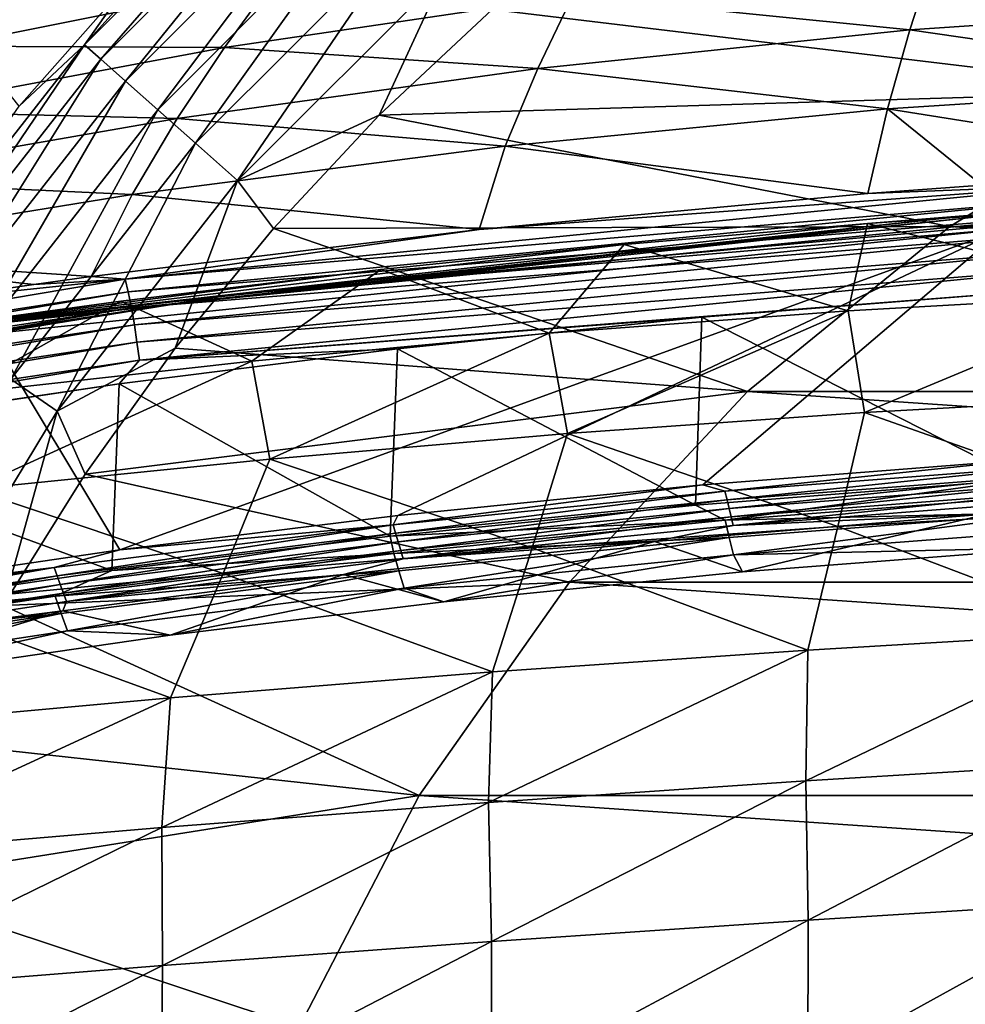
# Model space of a CAD drawing. Header units: metres. Extents: x -90 to 304, y -90 to 74.
# Tile 425 of 570: x 232.56 to 236.02, y 35.17 to 38.78. Entities that reach past the tile are written whole.
import ezdxf

# ---------------------------------------------------------------- set-up
doc = ezdxf.new("R2010")
doc.units = ezdxf.units.M
doc.layers.add('solid_21662050_350', color=7, linetype='CONTINUOUS')

msp = doc.modelspace()

# ---------------------------------------------------------------- linework, layer by layer
at = {"layer": 'solid_21662050_350'}
for points in [[(232.955994, 38.914768, -26.917501), (232.554535, 38.459419, -26.917501), (231.39212, 39.925911, 8.134833)], [(233.61525, 39.506901, -27.131203), (232.793106, 38.684757, -27.131203), (233.385239, 39.344013, -26.917501)], [(232.852936, 38.631741, -27.332626), (232.793106, 38.684757, -27.131203), (233.61525, 39.506901, -27.131203)], [(233.668259, 39.447056, -27.332626), (232.852936, 38.631741, -27.332626), (233.61525, 39.506901, -27.131203)], [(232.943863, 38.551193, -27.512096), (232.852936, 38.631741, -27.332626), (233.668259, 39.447056, -27.332626)], [(233.74881, 39.35614, -27.512096), (232.943863, 38.551193, -27.512096), (233.668259, 39.447056, -27.332626)], [(233.061584, 38.446899, -27.661184), (232.943863, 38.551193, -27.512096), (233.74881, 39.35614, -27.512096)], [(233.853104, 39.238415, -27.661184), (233.061584, 38.446899, -27.661184), (233.74881, 39.35614, -27.512096)], [(232.793106, 38.684757, -27.131203), (232.955994, 38.914768, -26.917501), (233.385239, 39.344013, -26.917501)], [(233.200577, 38.323757, -27.77289), (233.061584, 38.446899, -27.661184), (233.853104, 39.238415, -27.661184)], [(233.976242, 39.099415, -27.77289), (233.200577, 38.323757, -27.77289), (233.853104, 39.238415, -27.661184)], [(233.35434, 38.187546, -27.841965), (233.200577, 38.323757, -27.77289), (233.976242, 39.099415, -27.77289)], [(234.112457, 38.945667, -27.841965), (233.35434, 38.187546, -27.841965), (233.976242, 39.099415, -27.77289)], [(235.816589, 38.738594, 122.189278), (235.904938, 39.00972, 120.107948), (234.581528, 38.86401, 120.202065)], [(237.228409, 38.834106, 122.142387), (235.904938, 39.00972, 120.107948), (235.816589, 38.738594, 122.189278)], [(234.112457, 38.945667, -27.841965), (233.873032, 38.426273, -27.865166), (233.35434, 38.187546, -27.841965)], [(234.112457, 38.945667, -27.841965), (234.286865, 38.813923, -27.865166), (233.873032, 38.426273, -27.865166)], [(233.484543, 38.920082, 118.286003), (232.514038, 38.907093, 116.443947), (232.286835, 38.679718, 118.468307)], [(233.306641, 38.674736, 120.324333), (233.484543, 38.920082, 118.286003), (232.286835, 38.679718, 118.468307)], [(232.793106, 38.684757, -27.131203), (232.554535, 38.459419, -26.917501), (232.955994, 38.914768, -26.917501)], [(234.581528, 38.86401, 120.202065), (233.484543, 38.920082, 118.286003), (233.306641, 38.674736, 120.324333)], [(234.286865, 38.813923, -27.865166), (237.655853, 38.895832, -27.865166), (236.779526, 38.515182, -27.865166)], [(234.454163, 38.597618, 122.277481), (234.581528, 38.86401, 120.202065), (233.306641, 38.674736, 120.324333)], [(235.816589, 38.738594, 122.189278), (234.581528, 38.86401, 120.202065), (234.454163, 38.597618, 122.277481)], [(237.175003, 38.543179, 124.267921), (237.228409, 38.834106, 122.142387), (235.816589, 38.738594, 122.189278)], [(233.873032, 38.426273, -27.865166), (234.286865, 38.813923, -27.865166), (236.779526, 38.515182, -27.865166)], [(235.734711, 38.44981, 124.315437), (235.816589, 38.738594, 122.189278), (234.454163, 38.597618, 122.277481)], [(237.175003, 38.543179, 124.267921), (235.816589, 38.738594, 122.189278), (235.734711, 38.44981, 124.315437)], [(233.306641, 38.674736, 120.324333), (232.286835, 38.679718, 118.468307), (232.059738, 38.441509, 120.494896)], [(233.13356, 38.414688, 122.389137), (233.306641, 38.674736, 120.324333), (232.059738, 38.441509, 120.494896)], [(232.793106, 38.684757, -27.131203), (232.07605, 37.769508, -27.131203), (232.554535, 38.459419, -26.917501)], [(232.141846, 37.724091, -27.332626), (232.07605, 37.769508, -27.131203), (232.793106, 38.684757, -27.131203)], [(232.852936, 38.631741, -27.332626), (232.141846, 37.724091, -27.332626), (232.793106, 38.684757, -27.131203)], [(234.454163, 38.597618, 122.277481), (233.306641, 38.674736, 120.324333), (233.13356, 38.414688, 122.389137)], [(232.241806, 37.65509, -27.512096), (232.141846, 37.724091, -27.332626), (232.852936, 38.631741, -27.332626)], [(232.943863, 38.551193, -27.512096), (232.241806, 37.65509, -27.512096), (232.852936, 38.631741, -27.332626)], [(234.334534, 38.312992, 124.398758), (234.454163, 38.597618, 122.277481), (233.13356, 38.414688, 122.389137)], [(235.734711, 38.44981, 124.315437), (234.454163, 38.597618, 122.277481), (234.334534, 38.312992, 124.398758)], [(232.371246, 37.56575, -27.661184), (232.241806, 37.65509, -27.512096), (232.943863, 38.551193, -27.512096)], [(233.061584, 38.446899, -27.661184), (232.371246, 37.56575, -27.661184), (232.943863, 38.551193, -27.512096)], [(237.175003, 38.543179, 124.267921), (235.734711, 38.44981, 124.315437), (237.108749, 38.231483, 126.44651)], [(233.873032, 38.426273, -27.865166), (236.779526, 38.515182, -27.865166), (235.963242, 38.018791, -27.865166)], [(235.963242, 38.018791, -91.865166), (236.779526, 38.515182, -91.865166), (244.036758, 38.018791, -91.865166)], [(236.779526, 38.515182, -27.865166), (236.779526, 38.515182, -91.865166), (235.963242, 38.018791, -91.865166)], [(235.963242, 38.018791, -27.865166), (236.779526, 38.515182, -27.865166), (235.963242, 38.018791, -91.865166)], [(233.13356, 38.414688, 122.389137), (232.059738, 38.441509, 120.494896), (231.835434, 38.188656, 122.546486)], [(232.524078, 37.460258, -27.77289), (232.371246, 37.56575, -27.661184), (233.061584, 38.446899, -27.661184)], [(233.200577, 38.323757, -27.77289), (232.524078, 37.460258, -27.77289), (233.061584, 38.446899, -27.661184)], [(233.35434, 38.187546, -27.841965), (233.873032, 38.426273, -27.865166), (233.485458, 38.012424, -27.865166)], [(233.485458, 38.012424, -27.865166), (233.873032, 38.426273, -27.865166), (235.963242, 38.018791, -27.865166)], [(235.734711, 38.44981, 124.315437), (234.334534, 38.312992, 124.398758), (235.66246, 38.140133, 126.496895)], [(235.734711, 38.44981, 124.315437), (235.66246, 38.140133, 126.496895), (236.079956, 38.170742, 126.479607)], [(235.734711, 38.44981, 124.315437), (236.079956, 38.170742, 126.479607), (237.108749, 38.231483, 126.44651)], [(232.967651, 38.136101, 124.499512), (233.13356, 38.414688, 122.389137), (231.835434, 38.188656, 122.546486)], [(234.334534, 38.312992, 124.398758), (233.13356, 38.414688, 122.389137), (232.967651, 38.136101, 124.499512)], [(232.693115, 37.343575, -27.841965), (232.524078, 37.460258, -27.77289), (233.200577, 38.323757, -27.77289)], [(233.35434, 38.187546, -27.841965), (232.693115, 37.343575, -27.841965), (233.200577, 38.323757, -27.77289)], [(234.334534, 38.312992, 124.398758), (232.967651, 38.136101, 124.499512), (234.239548, 38.008797, 126.570946)], [(234.334534, 38.312992, 124.398758), (234.239548, 38.008797, 126.570946), (235.66246, 38.140133, 126.496895)], [(232.967651, 38.136101, 124.499512), (231.835434, 38.188656, 122.546486), (231.616867, 37.917053, 124.642632)], [(233.35434, 38.187546, -27.841965), (233.125763, 37.574085, -27.865166), (232.693115, 37.343575, -27.841965)], [(234.239548, 38.008797, 126.570946), (232.942062, 37.826122, 126.745117), (236.461746, 38.1712, 126.544579)], [(236.46756, 38.124435, 126.6194), (236.461746, 38.1712, 126.544579), (232.942062, 37.826122, 126.745117)], [(233.35434, 38.187546, -27.841965), (233.485458, 38.012424, -27.865166), (233.125763, 37.574085, -27.865166)], [(235.66246, 38.140133, 126.496895), (234.239548, 38.008797, 126.570946), (236.461746, 38.1712, 126.544579)], [(236.079956, 38.170742, 126.479607), (235.66246, 38.140133, 126.496895), (236.461746, 38.1712, 126.544579)], [(232.967651, 38.136101, 124.499512), (231.616867, 37.917053, 124.642632), (232.817352, 37.83572, 126.667419)], [(232.967651, 38.136101, 124.499512), (232.817352, 37.83572, 126.667419), (234.239548, 38.008797, 126.570946)], [(236.46756, 38.124435, 126.6194), (232.942062, 37.826122, 126.745117), (232.953812, 37.779629, 126.819405)], [(236.46756, 38.124435, 126.6194), (232.953812, 37.779629, 126.819405), (236.473236, 38.066452, 126.67244)], [(236.043335, 38.060753, 127.183441), (236.041351, 38.051754, 127.124641), (232.109497, 37.624977, 127.375038)], [(232.113052, 37.635162, 127.433571), (236.043335, 38.060753, 127.183441), (232.109497, 37.624977, 127.375038)], [(232.113052, 37.635162, 127.433571), (235.661713, 38.030087, 127.259109), (236.043335, 38.060753, 127.183441)], [(232.953812, 37.779629, 126.819405), (232.965439, 37.722004, 126.871864), (236.473236, 38.066452, 126.67244)], [(236.473236, 38.066452, 126.67244), (232.965439, 37.722004, 126.871864), (236.478378, 38.003536, 126.704056)], [(233.339096, 37.770481, 127.223846), (236.661636, 38.071026, 127.043663), (236.158386, 38.010071, 127.015053)], [(236.041351, 38.051754, 127.124641), (236.661636, 38.071026, 127.043663), (233.339096, 37.770481, 127.223846)], [(236.54985, 38.090714, 127.221008), (235.661713, 38.030087, 127.259109), (236.694519, 37.77317, 129.387558)], [(236.043335, 38.060753, 127.183441), (235.661713, 38.030087, 127.259109), (236.54985, 38.090714, 127.221008)], [(232.109497, 37.624977, 127.375038), (236.041351, 38.051754, 127.124641), (233.339096, 37.770481, 127.223846)], [(232.113052, 37.635162, 127.433571), (234.770248, 37.953724, 127.305519), (235.661713, 38.030087, 127.259109)], [(235.661713, 38.030087, 127.259109), (234.770248, 37.953724, 127.305519), (235.591293, 37.710556, 129.370651)], [(235.661713, 38.030087, 127.259109), (235.591293, 37.710556, 129.370651), (236.694519, 37.77317, 129.387558)], [(232.446884, 37.62595, 127.248215), (236.158386, 38.010071, 127.015053), (232.923492, 36.835781, 126.902344)], [(233.339096, 37.770481, 127.223846), (236.158386, 38.010071, 127.015053), (232.446884, 37.62595, 127.248215)], [(234.239548, 38.008797, 126.570946), (232.817352, 37.83572, 126.667419), (232.942062, 37.826122, 126.745117)], [(236.158386, 38.010071, 127.015053), (233.94136, 36.961056, 126.829903), (232.923492, 36.835781, 126.902344)], [(232.965439, 37.722004, 126.871864), (232.97612, 37.6595, 126.902908), (236.478378, 38.003536, 126.704056)], [(236.478378, 38.003536, 126.704056), (232.97612, 37.6595, 126.902908), (236.482956, 37.939686, 126.719528)], [(233.125763, 37.574085, -27.865166), (233.485458, 38.012424, -27.865166), (235.222153, 37.415871, -27.865166)], [(233.485458, 38.012424, -27.865166), (235.963242, 38.018791, -27.865166), (235.222153, 37.415871, -27.865166)], [(236.158386, 38.010071, 127.015053), (235.058197, 37.074017, 126.762741), (233.94136, 36.961056, 126.829903)], [(236.158386, 38.010071, 127.015053), (236.245178, 37.166912, 126.705719), (235.058197, 37.074017, 126.762741)], [(235.222153, 37.415871, -91.865166), (235.963242, 38.018791, -91.865166), (244.777847, 37.415871, -91.865166)], [(235.963242, 38.018791, -27.865166), (235.963242, 38.018791, -91.865166), (235.222153, 37.415871, -91.865166)], [(235.222153, 37.415871, -27.865166), (235.963242, 38.018791, -27.865166), (235.222153, 37.415871, -91.865166)], [(235.963242, 38.018791, -91.865166), (244.036758, 38.018791, -91.865166), (244.777847, 37.415871, -91.865166)], [(232.113052, 37.635162, 127.433571), (233.878876, 37.861641, 127.359947), (234.770248, 37.953724, 127.305519)], [(234.770248, 37.953724, 127.305519), (233.878876, 37.861641, 127.359947), (234.495544, 37.628422, 129.354202)], [(234.770248, 37.953724, 127.305519), (234.495544, 37.628422, 129.354202), (235.591293, 37.710556, 129.370651)], [(231.616867, 37.917053, 124.642632), (232.20108, 37.747955, 126.715904), (232.608002, 37.806759, 126.683441)], [(231.616867, 37.917053, 124.642632), (232.608002, 37.806759, 126.683441), (232.817352, 37.83572, 126.667419)], [(232.97612, 37.6595, 126.902908), (232.985733, 37.596081, 126.917824), (236.482956, 37.939686, 126.719528)], [(236.482956, 37.939686, 126.719528), (232.985733, 37.596081, 126.917824), (236.487183, 37.872719, 126.720955)], [(232.113052, 37.635162, 127.433571), (232.926819, 37.745949, 127.427147), (233.878876, 37.861641, 127.359947)], [(233.878876, 37.861641, 127.359947), (232.926819, 37.745949, 127.427147), (233.406387, 37.526798, 129.337891)], [(232.985733, 37.596081, 126.917824), (232.994705, 37.529572, 126.918709), (236.487183, 37.872719, 126.720955)], [(236.487183, 37.872719, 126.720955), (232.994705, 37.529572, 126.918709), (236.242264, 37.781403, 126.71418)], [(233.878876, 37.861641, 127.359947), (233.406387, 37.526798, 129.337891), (234.495544, 37.628422, 129.354202)], [(232.20108, 37.747955, 126.715904), (229.465012, 37.24073, 127.070618), (232.942062, 37.826122, 126.745117)], [(232.953812, 37.779629, 126.819405), (232.942062, 37.826122, 126.745117), (229.465012, 37.24073, 127.070618)], [(232.608002, 37.806759, 126.683441), (232.20108, 37.747955, 126.715904), (232.942062, 37.826122, 126.745117)], [(232.817352, 37.83572, 126.667419), (232.608002, 37.806759, 126.683441), (232.942062, 37.826122, 126.745117)], [(232.953812, 37.779629, 126.819405), (229.465012, 37.24073, 127.070618), (229.482544, 37.194668, 127.144028)], [(232.953812, 37.779629, 126.819405), (229.482544, 37.194668, 127.144028), (232.965439, 37.722004, 126.871864)], [(230.050812, 37.260044, 127.516075), (233.339096, 37.770481, 127.223846), (232.446884, 37.62595, 127.248215)], [(232.109497, 37.624977, 127.375038), (233.339096, 37.770481, 127.223846), (230.050812, 37.260044, 127.516075)], [(232.994705, 37.529572, 126.918709), (235.054932, 37.687031, 126.770447), (236.242264, 37.781403, 126.71418)], [(236.242264, 37.781403, 126.71418), (235.054932, 37.687031, 126.770447), (236.224121, 37.092655, 126.467407)], [(236.694519, 37.77317, 129.387558), (235.591293, 37.710556, 129.370651), (235.650803, 37.337955, 131.777222)], [(236.694519, 37.77317, 129.387558), (235.650803, 37.337955, 131.777222), (236.736084, 37.397835, 131.789536)], [(232.113052, 37.635162, 127.433571), (232.221802, 37.648903, 127.482895), (232.926819, 37.745949, 127.427147)], [(232.926819, 37.745949, 127.427147), (232.221802, 37.648903, 127.482895), (232.322052, 37.405811, 129.320999)], [(232.926819, 37.745949, 127.427147), (232.322052, 37.405811, 129.320999), (233.406387, 37.526798, 129.337891)], [(229.482544, 37.194668, 127.144028), (229.499817, 37.137615, 127.195549), (232.965439, 37.722004, 126.871864)], [(232.965439, 37.722004, 126.871864), (229.499817, 37.137615, 127.195549), (232.97612, 37.6595, 126.902908)], [(235.591293, 37.710556, 129.370651), (234.495544, 37.628422, 129.354202), (234.562775, 37.26136, 131.758789)], [(235.591293, 37.710556, 129.370651), (234.562775, 37.26136, 131.758789), (235.650803, 37.337955, 131.777222)], [(232.994705, 37.529572, 126.918709), (233.940002, 37.571808, 126.836288), (235.054932, 37.687031, 126.770447)], [(235.054932, 37.687031, 126.770447), (233.940002, 37.571808, 126.836288), (235.031433, 36.999329, 126.524895)], [(235.054932, 37.687031, 126.770447), (235.031433, 36.999329, 126.524895), (236.224121, 37.092655, 126.467407)], [(229.499817, 37.137615, 127.195549), (229.515656, 37.075756, 127.225662), (232.97612, 37.6595, 126.902908)], [(232.97612, 37.6595, 126.902908), (229.515656, 37.075756, 127.225662), (232.985733, 37.596081, 126.917824)], [(232.446884, 37.62595, 127.248215), (232.923492, 36.835781, 126.902344), (231.585403, 36.639923, 127.014511)], [(234.495544, 37.628422, 129.354202), (233.406387, 37.526798, 129.337891), (233.472092, 37.167904, 131.734314)], [(234.495544, 37.628422, 129.354202), (233.472092, 37.167904, 131.734314), (234.562775, 37.26136, 131.758789)], [(229.515656, 37.075756, 127.225662), (229.529877, 37.013004, 127.2397), (232.985733, 37.596081, 126.917824)], [(232.985733, 37.596081, 126.917824), (229.529877, 37.013004, 127.2397), (232.994705, 37.529572, 126.918709)], [(232.693115, 37.343575, -27.841965), (233.125763, 37.574085, -27.865166), (232.795517, 37.113148, -27.865166)], [(232.795517, 37.113148, -27.865166), (233.125763, 37.574085, -27.865166), (235.222153, 37.415871, -27.865166)], [(233.940002, 37.571808, 126.836288), (232.92041, 37.443756, 126.907593), (233.912964, 36.885777, 126.592171)], [(232.994705, 37.529572, 126.918709), (232.92041, 37.443756, 126.907593), (233.940002, 37.571808, 126.836288)], [(233.940002, 37.571808, 126.836288), (233.912964, 36.885777, 126.592171), (235.031433, 36.999329, 126.524895)], [(229.529877, 37.013004, 127.2397), (229.543121, 36.947208, 127.239708), (232.994705, 37.529572, 126.918709)], [(232.994705, 37.529572, 126.918709), (229.543121, 36.947208, 127.239708), (232.92041, 37.443756, 126.907593)], [(233.406387, 37.526798, 129.337891), (232.322052, 37.405811, 129.320999), (232.379425, 37.057358, 131.704071)], [(233.406387, 37.526798, 129.337891), (232.379425, 37.057358, 131.704071), (233.472092, 37.167904, 131.734314)], [(232.693115, 37.343575, -27.841965), (232.138458, 36.426052, -27.841965), (232.524078, 37.460258, -27.77289)], [(229.543121, 36.947208, 127.239708), (231.577789, 37.242821, 127.018059), (232.92041, 37.443756, 126.907593)], [(232.92041, 37.443756, 126.907593), (231.577789, 37.242821, 127.018059), (232.893234, 36.760246, 126.664894)], [(232.795517, 37.113148, -27.865166), (235.222153, 37.415871, -27.865166), (234.570007, 36.717602, -27.865166)], [(232.92041, 37.443756, 126.907593), (232.893234, 36.760246, 126.664894), (233.912964, 36.885777, 126.592171)], [(234.570007, 36.717602, -91.865166), (235.222153, 37.415871, -91.865166), (245.429993, 36.717602, -91.865166)], [(235.222153, 37.415871, -27.865166), (235.222153, 37.415871, -91.865166), (234.570007, 36.717602, -91.865166)], [(234.570007, 36.717602, -27.865166), (235.222153, 37.415871, -27.865166), (234.570007, 36.717602, -91.865166)], [(235.222153, 37.415871, -91.865166), (244.777847, 37.415871, -91.865166), (245.429993, 36.717602, -91.865166)], [(236.736084, 37.397835, 131.789536), (235.650803, 37.337955, 131.777222), (236.657791, 36.983833, 134.282944)], [(232.693115, 37.343575, -27.841965), (232.49614, 36.631638, -27.865166), (232.138458, 36.426052, -27.841965)], [(232.693115, 37.343575, -27.841965), (232.795517, 37.113148, -27.865166), (232.49614, 36.631638, -27.865166)], [(235.650803, 37.337955, 131.777222), (234.562775, 37.26136, 131.758789), (235.552856, 36.920937, 134.276566)], [(235.650803, 37.337955, 131.777222), (235.552856, 36.920937, 134.276566), (236.657791, 36.983833, 134.282944)], [(231.577789, 37.242821, 127.018059), (231.544876, 36.562714, 126.778099), (232.893234, 36.760246, 126.664894)], [(234.562775, 37.26136, 131.758789), (233.472092, 37.167904, 131.734314), (234.433517, 36.842941, 134.256256)], [(234.562775, 37.26136, 131.758789), (234.433517, 36.842941, 134.256256), (235.552856, 36.920937, 134.276566)], [(233.472092, 37.167904, 131.734314), (232.379425, 37.057358, 131.704071), (233.301117, 36.749489, 134.222504)], [(233.472092, 37.167904, 131.734314), (233.301117, 36.749489, 134.222504), (234.433517, 36.842941, 134.256256)], [(235.139664, 37.050316, 126.843117), (235.058197, 37.074017, 126.762741), (236.245178, 37.166912, 126.705719)], [(236.350357, 37.143127, 126.786163), (235.139664, 37.050316, 126.843117), (236.245178, 37.166912, 126.705719)], [(235.147064, 37.018997, 126.930107), (235.139664, 37.050316, 126.843117), (236.350357, 37.143127, 126.786163)], [(236.355911, 37.111763, 126.873276), (235.147064, 37.018997, 126.930107), (236.350357, 37.143127, 126.786163)], [(232.49614, 36.631638, -27.865166), (232.795517, 37.113148, -27.865166), (234.570007, 36.717602, -27.865166)], [(236.224121, 37.092655, 126.467407), (235.031433, 36.999329, 126.524895), (235.140289, 36.94429, 126.695984)], [(236.224121, 37.092655, 126.467407), (235.140289, 36.94429, 126.695984), (236.351669, 37.036751, 126.638992)], [(235.154449, 36.987675, 127.017097), (235.147064, 37.018997, 126.930107), (236.355911, 37.111763, 126.873276)], [(236.361465, 37.080399, 126.960396), (235.154449, 36.987675, 127.017097), (236.355911, 37.111763, 126.873276)], [(232.379425, 37.057358, 131.704071), (232.159164, 36.639954, 134.176773), (233.301117, 36.749489, 134.222504)], [(233.923859, 36.927647, 126.915817), (233.94136, 36.961056, 126.829903), (235.058197, 37.074017, 126.762741)], [(235.139664, 37.050316, 126.843117), (233.923859, 36.927647, 126.915817), (235.058197, 37.074017, 126.762741)], [(233.933105, 36.896381, 127.002655), (233.923859, 36.927647, 126.915817), (235.139664, 37.050316, 126.843117)], [(235.147064, 37.018997, 126.930107), (233.933105, 36.896381, 127.002655), (235.139664, 37.050316, 126.843117)], [(235.161926, 36.956364, 127.104088), (235.154449, 36.987675, 127.017097), (236.361465, 37.080399, 126.960396)], [(236.367081, 37.049042, 127.047508), (235.161926, 36.956364, 127.104088), (236.361465, 37.080399, 126.960396)], [(236.367081, 37.049042, 127.047508), (235.169418, 36.925053, 127.191078), (235.161926, 36.956364, 127.104088)], [(236.367081, 37.049042, 127.047508), (236.372711, 37.017681, 127.134613), (235.169418, 36.925053, 127.191078)], [(233.942337, 36.865116, 127.089493), (233.933105, 36.896381, 127.002655), (235.147064, 37.018997, 126.930107)], [(235.154449, 36.987675, 127.017097), (233.942337, 36.865116, 127.089493), (235.147064, 37.018997, 126.930107)], [(236.351669, 37.036751, 126.638992), (235.140289, 36.94429, 126.695984), (236.362961, 36.973053, 126.81591)], [(235.169418, 36.925053, 127.191078), (236.372711, 37.017681, 127.134613), (236.104309, 36.968056, 127.232002)], [(235.031433, 36.999329, 126.524895), (233.912964, 36.885777, 126.592171), (235.140289, 36.94429, 126.695984)], [(233.951691, 36.833862, 127.176323), (233.942337, 36.865116, 127.089493), (235.154449, 36.987675, 127.017097)], [(235.161926, 36.956364, 127.104088), (233.951691, 36.833862, 127.176323), (235.154449, 36.987675, 127.017097)], [(236.657791, 36.983833, 134.282944), (235.552856, 36.920937, 134.276566), (236.570053, 36.535995, 136.860123)], [(233.923859, 36.927647, 126.915817), (232.923492, 36.835781, 126.902344), (233.94136, 36.961056, 126.829903)], [(233.912964, 36.885777, 126.592171), (233.9263, 36.821861, 126.768356), (235.140289, 36.94429, 126.695984)], [(235.140289, 36.94429, 126.695984), (233.9263, 36.821861, 126.768356), (235.155334, 36.880684, 126.872658)], [(235.161926, 36.956364, 127.104088), (233.96106, 36.802612, 127.263145), (233.951691, 36.833862, 127.176323)], [(235.161926, 36.956364, 127.104088), (235.169418, 36.925053, 127.191078), (233.96106, 36.802612, 127.263145)], [(234.88147, 36.866837, 127.293068), (236.104309, 36.968056, 127.232002), (235.203278, 36.755215, 127.22464)], [(235.169418, 36.925053, 127.191078), (236.104309, 36.968056, 127.232002), (234.88147, 36.866837, 127.293068)], [(235.140289, 36.94429, 126.695984), (235.155334, 36.880684, 126.872658), (236.362961, 36.973053, 126.81591)], [(236.362961, 36.973053, 126.81591), (235.155334, 36.880684, 126.872658), (235.170532, 36.817089, 127.049324)], [(236.362961, 36.973053, 126.81591), (235.170532, 36.817089, 127.049324), (236.374374, 36.909363, 126.992836)], [(236.104309, 36.968056, 127.232002), (236.360794, 36.84409, 127.170296), (235.203278, 36.755215, 127.22464)], [(233.923859, 36.927647, 126.915817), (232.68251, 36.771343, 127.005936), (232.923492, 36.835781, 126.902344)], [(232.693634, 36.74015, 127.092575), (232.68251, 36.771343, 127.005936), (233.923859, 36.927647, 126.915817)], [(233.933105, 36.896381, 127.002655), (232.693634, 36.74015, 127.092575), (233.923859, 36.927647, 126.915817)], [(233.96106, 36.802612, 127.263145), (235.169418, 36.925053, 127.191078), (234.88147, 36.866837, 127.293068)], [(235.552856, 36.920937, 134.276566), (234.433517, 36.842941, 134.256256), (235.442841, 36.469093, 136.860489)], [(236.360794, 36.84409, 127.170296), (236.374374, 36.909363, 126.992836), (235.170532, 36.817089, 127.049324)], [(235.552856, 36.920937, 134.276566), (235.442841, 36.469093, 136.860489), (236.570053, 36.535995, 136.860123)], [(232.704773, 36.708954, 127.179214), (232.693634, 36.74015, 127.092575), (233.933105, 36.896381, 127.002655)], [(233.942337, 36.865116, 127.089493), (232.704773, 36.708954, 127.179214), (233.933105, 36.896381, 127.002655)], [(233.912964, 36.885777, 126.592171), (232.893234, 36.760246, 126.664894), (233.9263, 36.821861, 126.768356)], [(233.9263, 36.821861, 126.768356), (233.945099, 36.758366, 126.944717), (235.155334, 36.880684, 126.872658)], [(235.155334, 36.880684, 126.872658), (233.945099, 36.758366, 126.944717), (233.964096, 36.694897, 127.121063)], [(235.155334, 36.880684, 126.872658), (233.964096, 36.694897, 127.121063), (235.170532, 36.817089, 127.049324)], [(232.68251, 36.771343, 127.005936), (231.585403, 36.639923, 127.014511), (232.923492, 36.835781, 126.902344)], [(232.716019, 36.677776, 127.265846), (232.704773, 36.708954, 127.179214), (233.942337, 36.865116, 127.089493)], [(233.951691, 36.833862, 127.176323), (232.716019, 36.677776, 127.265846), (233.942337, 36.865116, 127.089493)], [(233.951691, 36.833862, 127.176323), (232.727325, 36.646606, 127.35247), (232.716019, 36.677776, 127.265846)], [(233.951691, 36.833862, 127.176323), (233.96106, 36.802612, 127.263145), (232.727325, 36.646606, 127.35247)], [(234.433517, 36.842941, 134.256256), (233.301117, 36.749489, 134.222504), (234.287796, 36.388859, 136.837769)], [(233.742676, 36.745384, 127.364128), (234.88147, 36.866837, 127.293068), (234.109573, 36.645885, 127.288795)], [(233.96106, 36.802612, 127.263145), (234.88147, 36.866837, 127.293068), (233.742676, 36.745384, 127.364128)], [(234.88147, 36.866837, 127.293068), (235.203278, 36.755215, 127.22464), (234.109573, 36.645885, 127.288795)], [(234.433517, 36.842941, 134.256256), (234.287796, 36.388859, 136.837769), (235.442841, 36.469093, 136.860489)], [(235.203278, 36.755215, 127.22464), (236.360794, 36.84409, 127.170296), (235.170532, 36.817089, 127.049324)], [(233.9263, 36.821861, 126.768356), (232.685806, 36.665905, 126.858253), (233.945099, 36.758366, 126.944717)], [(232.893234, 36.760246, 126.664894), (232.685806, 36.665905, 126.858253), (233.9263, 36.821861, 126.768356)], [(232.727325, 36.646606, 127.35247), (233.96106, 36.802612, 127.263145), (233.742676, 36.745384, 127.364128)], [(234.109573, 36.645885, 127.288795), (235.170532, 36.817089, 127.049324), (233.964096, 36.694897, 127.121063)], [(234.109573, 36.645885, 127.288795), (235.203278, 36.755215, 127.22464), (235.170532, 36.817089, 127.049324)], [(232.68251, 36.771343, 127.005936), (231.377609, 36.574078, 127.118576), (231.585403, 36.639923, 127.014511)], [(231.390732, 36.542973, 127.204964), (231.377609, 36.574078, 127.118576), (232.68251, 36.771343, 127.005936)], [(232.693634, 36.74015, 127.092575), (231.390732, 36.542973, 127.204964), (232.68251, 36.771343, 127.005936)], [(231.403854, 36.511864, 127.291359), (231.390732, 36.542973, 127.204964), (232.693634, 36.74015, 127.092575)], [(232.704773, 36.708954, 127.179214), (231.403854, 36.511864, 127.291359), (232.693634, 36.74015, 127.092575)], [(232.893234, 36.760246, 126.664894), (231.544876, 36.562714, 126.778099), (232.685806, 36.665905, 126.858253)], [(233.301117, 36.749489, 134.222504), (232.159164, 36.639954, 134.176773), (233.108398, 36.294628, 136.793228)], [(232.685806, 36.665905, 126.858253), (232.70845, 36.602554, 127.03421), (233.945099, 36.758366, 126.944717)], [(233.945099, 36.758366, 126.944717), (232.70845, 36.602554, 127.03421), (232.731354, 36.539238, 127.210144)], [(232.713638, 36.612545, 127.440025), (233.742676, 36.745384, 127.364128), (233.106949, 36.523754, 127.358521)], [(232.727325, 36.646606, 127.35247), (233.742676, 36.745384, 127.364128), (232.713638, 36.612545, 127.440025)], [(233.945099, 36.758366, 126.944717), (232.731354, 36.539238, 127.210144), (233.964096, 36.694897, 127.121063)], [(233.742676, 36.745384, 127.364128), (234.109573, 36.645885, 127.288795), (233.106949, 36.523754, 127.358521)], [(233.301117, 36.749489, 134.222504), (233.108398, 36.294628, 136.793228), (234.287796, 36.388859, 136.837769)], [(231.41713, 36.480782, 127.377739), (231.403854, 36.511864, 127.291359), (232.704773, 36.708954, 127.179214)], [(232.716019, 36.677776, 127.265846), (231.41713, 36.480782, 127.377739), (232.704773, 36.708954, 127.179214)], [(232.49614, 36.631638, -27.865166), (234.570007, 36.717602, -27.865166), (234.019073, 35.937096, -27.865166)], [(233.106949, 36.523754, 127.358521), (233.964096, 36.694897, 127.121063), (232.731354, 36.539238, 127.210144)], [(233.106949, 36.523754, 127.358521), (234.109573, 36.645885, 127.288795), (233.964096, 36.694897, 127.121063)], [(234.019073, 35.937096, -91.865166), (234.570007, 36.717602, -91.865166), (245.980927, 35.937096, -91.865166)], [(234.570007, 36.717602, -27.865166), (234.570007, 36.717602, -91.865166), (234.019073, 35.937096, -91.865166)], [(234.019073, 35.937096, -27.865166), (234.570007, 36.717602, -27.865166), (234.019073, 35.937096, -91.865166)], [(234.570007, 36.717602, -91.865166), (245.429993, 36.717602, -91.865166), (245.980927, 35.937096, -91.865166)], [(232.685806, 36.665905, 126.858253), (231.380768, 36.468956, 126.970642), (232.70845, 36.602554, 127.03421)], [(231.544876, 36.562714, 126.778099), (231.380768, 36.468956, 126.970642), (232.685806, 36.665905, 126.858253)], [(232.716019, 36.677776, 127.265846), (231.430435, 36.449707, 127.464111), (231.41713, 36.480782, 127.377739)], [(232.716019, 36.677776, 127.265846), (232.727325, 36.646606, 127.35247), (231.430435, 36.449707, 127.464111)], [(231.430435, 36.449707, 127.464111), (232.727325, 36.646606, 127.35247), (232.713638, 36.612545, 127.440025)], [(232.159164, 36.639954, 134.176773), (231.911636, 36.185299, 136.729767), (233.108398, 36.294628, 136.793228)], [(232.228882, 36.131535, -27.865166), (232.49614, 36.631638, -27.865166), (234.019073, 35.937096, -27.865166)], [(231.360306, 36.405312, 127.557228), (232.713638, 36.612545, 127.440025), (231.779449, 36.331146, 127.467567)], [(231.430435, 36.449707, 127.464111), (232.713638, 36.612545, 127.440025), (231.360306, 36.405312, 127.557228)], [(231.380768, 36.468956, 126.970642), (231.407455, 36.405788, 127.146103), (232.70845, 36.602554, 127.03421)], [(232.70845, 36.602554, 127.03421), (231.407455, 36.405788, 127.146103), (231.434448, 36.34267, 127.321526)], [(232.70845, 36.602554, 127.03421), (231.434448, 36.34267, 127.321526), (232.731354, 36.539238, 127.210144)], [(232.713638, 36.612545, 127.440025), (233.106949, 36.523754, 127.358521), (231.779449, 36.331146, 127.467567)], [(231.779449, 36.331146, 127.467567), (232.731354, 36.539238, 127.210144), (231.434448, 36.34267, 127.321526)], [(231.779449, 36.331146, 127.467567), (233.106949, 36.523754, 127.358521), (232.731354, 36.539238, 127.210144)], [(235.435333, 35.990456, 139.517639), (236.570053, 36.535995, 136.860123), (235.442841, 36.469093, 136.860489)], [(235.435333, 35.990456, 139.517639), (236.556839, 36.059036, 139.508499), (236.570053, 36.535995, 136.860123)], [(234.273926, 35.910988, 139.495239), (235.442841, 36.469093, 136.860489), (234.287796, 36.388859, 136.837769)], [(234.273926, 35.910988, 139.495239), (235.435333, 35.990456, 139.517639), (235.442841, 36.469093, 136.860489)], [(233.077103, 35.819824, 139.442947), (234.287796, 36.388859, 136.837769), (233.108398, 36.294628, 136.793228)], [(233.077103, 35.819824, 139.442947), (234.273926, 35.910988, 139.495239), (234.287796, 36.388859, 136.837769)], [(231.855042, 35.715469, 139.364914), (233.108398, 36.294628, 136.793228), (231.911636, 36.185299, 136.729767)], [(231.855042, 35.715469, 139.364914), (233.077103, 35.819824, 139.442947), (233.108398, 36.294628, 136.793228)], [(231.994904, 35.615032, -27.865166), (232.228882, 36.131535, -27.865166), (234.019073, 35.937096, -27.865166)], [(235.444489, 35.480263, 142.234421), (236.556839, 36.059036, 139.508499), (235.435333, 35.990456, 139.517639)], [(236.554276, 35.550034, 142.216141), (236.556839, 36.059036, 139.508499), (235.444489, 35.480263, 142.234421)], [(234.284866, 35.401997, 142.213699), (235.435333, 35.990456, 139.517639), (234.273926, 35.910988, 139.495239)], [(235.444489, 35.480263, 142.234421), (235.435333, 35.990456, 139.517639), (234.284866, 35.401997, 142.213699)], [(231.994904, 35.615032, -27.865166), (234.019073, 35.937096, -27.865166), (233.579514, 35.088795, -27.865166)], [(233.579514, 35.088795, -91.865166), (234.019073, 35.937096, -91.865166), (246.420486, 35.088795, -91.865166)], [(234.019073, 35.937096, -27.865166), (234.019073, 35.937096, -91.865166), (233.579514, 35.088795, -91.865166)], [(233.579514, 35.088795, -27.865166), (234.019073, 35.937096, -27.865166), (233.579514, 35.088795, -91.865166)], [(234.019073, 35.937096, -91.865166), (245.980927, 35.937096, -91.865166), (246.420486, 35.088795, -91.865166)], [(233.079544, 35.31448, 142.155365), (234.273926, 35.910988, 139.495239), (233.077103, 35.819824, 139.442947)], [(234.284866, 35.401997, 142.213699), (234.273926, 35.910988, 139.495239), (233.079544, 35.31448, 142.155365)], [(231.841431, 35.215874, 142.064667), (233.077103, 35.819824, 139.442947), (231.855042, 35.715469, 139.364914)], [(233.079544, 35.31448, 142.155365), (233.077103, 35.819824, 139.442947), (231.841431, 35.215874, 142.064667)], [(231.795227, 35.084366, -27.865166), (231.994904, 35.615032, -27.865166), (233.579514, 35.088795, -27.865166)], [(236.554276, 35.550034, 142.216141), (235.443085, 34.937302, 145.000854), (236.542938, 35.008022, 144.974442)], [(236.554276, 35.550034, 142.216141), (235.444489, 35.480263, 142.234421), (235.443085, 34.937302, 145.000854)], [(235.444489, 35.480263, 142.234421), (234.284866, 35.401997, 142.213699), (234.28598, 34.86018, 144.981949)], [(235.444489, 35.480263, 142.234421), (234.28598, 34.86018, 144.981949), (235.443085, 34.937302, 145.000854)], [(234.284866, 35.401997, 142.213699), (233.074066, 34.776131, 144.918259), (234.28598, 34.86018, 144.981949)], [(234.284866, 35.401997, 142.213699), (233.079544, 35.31448, 142.155365), (233.074066, 34.776131, 144.918259)], [(233.079544, 35.31448, 142.155365), (231.822495, 34.68306, 144.815933), (233.074066, 34.776131, 144.918259)], [(233.079544, 35.31448, 142.155365), (231.841431, 35.215874, 142.064667), (231.822495, 34.68306, 144.815933)]]:
    msp.add_3dface(points, dxfattribs=at)

doc.saveas('drawing.dxf')
